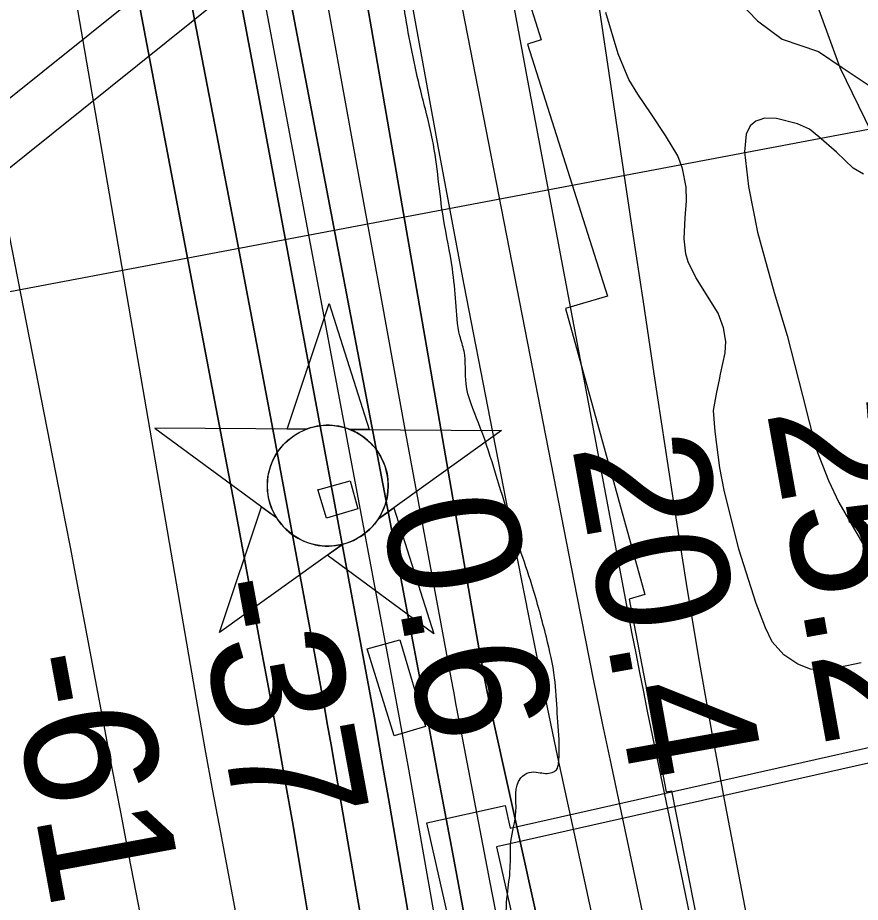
# Model space of a CAD drawing. Extents: x 3392644 to 3430565, y 576657 to 602123.
# Drawn here: x 3414442.4 to 3414868.2, y 583511.2 to 583958.2 of the extents above; entities that cross this region are included whole.
import ezdxf

# ---------------------------------------------------------------- set-up
doc = ezdxf.new("R2010")
doc.units = 0
for name, color, linetype in [('V-CHAN-DOCK', 7, 'Continuous'), ('V-CHAN-NAID', 7, 'Continuous'), ('V-RIVR-EDGE', 7, 'Continuous'), ('V-RIVR-RANG', 7, 'Continuous'), ('V-RRAP-RVMT', 7, 'Continuous'), ('V-SITE-VEGE', 7, 'Continuous'), ('V-TOPO-DPTH', 7, 'Continuous'), ('V-TOPO-MAJR', 7, 'Continuous'), ('V-TOPO-MINR', 7, 'Continuous'), ('V-TOPO-WATR', 7, 'Continuous'), ('V-UTIL-LINE', 7, 'Continuous')]:
    doc.layers.add(name, color=color, linetype=linetype)

msp = doc.modelspace()

# ---------------------------------------------------------------- linework, layer by layer
at = {"layer": 'V-CHAN-DOCK'}
for points in [[(3414594.01, 583719.67), (3414610.47, 583724.2), (3414614.35, 583710.08), (3414598.43, 583705.26), (3414594.05, 583719.73)], [(3414619, 583639.27), (3414635.46, 583643.81), (3414648.5, 583600.07), (3414632.57, 583595.24), (3414619, 583639.27)], [(3415026.55, 583616.24), (3414684.29, 583539.21), (3414712.85, 583413.12), (3414681.71, 583407.75), (3414649.2, 583551.25), (3414688.7, 583560.14), (3414691.28, 583548.65), (3415024.86, 583623.73), (3415026.55, 583616.24)]]:
    msp.add_lwpolyline(points, dxfattribs=at)
at = {"layer": 'V-CHAN-NAID'}
for points in [[(3414588.21, 583750.24), (3414578.63, 583750.31), (3414599.75, 583813.8), (3414619.98, 583750.02), (3414610.39, 583750.09), (3414608.81, 583750.67), (3414606.72, 583751.29), (3414604.68, 583751.74), (3414602.64, 583752.04), (3414601.48, 583752.16), (3414599.94, 583752.24), (3414598.22, 583752.24), (3414596.85, 583752.17), (3414594.94, 583751.97), (3414593.58, 583751.75), (3414591.79, 583751.36), (3414590.26, 583750.94), (3414589.23, 583750.61)], [(3414588.21, 583750.24), (3414511.72, 583750.79), (3414573.29, 583705.39), (3414572.18, 583707.3), (3414571.37, 583708.92), (3414570.54, 583710.89), (3414569.85, 583712.95), (3414569.48, 583714.27), (3414569.12, 583715.9), (3414568.88, 583717.34), (3414568.69, 583718.94), (3414568.58, 583720.67), (3414568.57, 583722.26), (3414568.67, 583724.33), (3414568.86, 583725.95), (3414569.25, 583728.15), (3414569.73, 583730.07), (3414570.33, 583731.96), (3414570.99, 583733.64), (3414571.71, 583735.23), (3414572.53, 583736.76), (3414573.59, 583738.5), (3414574.62, 583739.97), (3414575.62, 583741.24), (3414576.62, 583742.38), (3414577.93, 583743.72), (3414578.98, 583744.69), (3414580.7, 583746.08), (3414581.91, 583746.95), (3414583.6, 583748.02), (3414585.33, 583748.97), (3414586.77, 583749.65)], [(3414610.39, 583750.09), (3414686.88, 583749.54), (3414624.68, 583705.02), (3414625.59, 583706.51), (3414626.57, 583708.36), (3414627.28, 583709.94), (3414628.02, 583711.9), (3414628.57, 583713.68), (3414628.97, 583715.32), (3414629.33, 583717.33), (3414629.51, 583718.91), (3414629.64, 583721.11), (3414629.61, 583723.17), (3414629.42, 583725.39), (3414629.15, 583727.15), (3414628.66, 583729.38), (3414628.02, 583731.52), (3414627.27, 583733.51), (3414626.62, 583734.95), (3414625.62, 583736.86), (3414624.56, 583738.59), (3414623.34, 583740.29), (3414622.08, 583741.83), (3414620.81, 583743.19), (3414619.18, 583744.73), (3414617.43, 583746.14), (3414615.75, 583747.31), (3414613.86, 583748.45), (3414612.39, 583749.21)], [(3414606.65, 583692.12), (3414544.45, 583647.59), (3414565.57, 583711.08), (3414573.29, 583705.39), (3414573.92, 583704.42), (3414575.31, 583702.56), (3414576.52, 583701.15), (3414577.99, 583699.65), (3414579.38, 583698.39), (3414580.83, 583697.24), (3414582.23, 583696.25), (3414583.91, 583695.22), (3414585.62, 583694.3), (3414587.42, 583693.49), (3414588.86, 583692.94), (3414590.49, 583692.41), (3414592.71, 583691.84), (3414594.25, 583691.56), (3414596.27, 583691.3), (3414597.81, 583691.2), (3414599.67, 583691.17), (3414601.36, 583691.25), (3414603.07, 583691.43), (3414604.97, 583691.74)], [(3414624.68, 583705.02), (3414632.48, 583710.6), (3414652.7, 583646.83), (3414598.85, 583686.54), (3414606.65, 583692.12), (3414608.31, 583692.59), (3414609.93, 583693.15), (3414612.08, 583694.07), (3414613.82, 583694.95), (3414615.69, 583696.06), (3414617.43, 583697.28), (3414618.98, 583698.52), (3414620.26, 583699.69), (3414621.65, 583701.11), (3414622.85, 583702.51), (3414623.97, 583703.98)]]:
    msp.add_lwpolyline(points, close=True, dxfattribs=at)
msp.add_circle((3414599.1, 583721.71), 30.54, dxfattribs=at)
at = {"layer": 'V-RIVR-EDGE'}
msp.add_spline([(3415011.94, 582110.63), (3415011.25, 582113.67), (3415005.32, 582138.35), (3414994.86, 582182.43), (3414988.58, 582209.22), (3414983.35, 582231.44), (3414985.12, 582233.19), (3414986.19, 582238.83), (3414984.79, 582244.82), (3414980.24, 582254.7), (3414972.18, 582274.8), (3414966.59, 582294.55), (3414960.3, 582316.41), (3414955.45, 582346.73), (3414949.18, 582375.99), (3414950.95, 582383.04), (3414951.67, 582387.62), (3414950.97, 582391.14), (3414945.72, 582402.78), (3414945.03, 582408.42), (3414945.04, 582414.41), (3414949.28, 582417.22), (3414948.23, 582420.4), (3414946.12, 582423.22), (3414938.73, 582427.47), (3414936.98, 582430.64), (3414936.99, 582436.28), (3414937.02, 582447.2), (3414934.93, 582458.84), (3414931.08, 582468.71), (3414926.53, 582481.41), (3414920.24, 582500.45), (3414911.86, 582534.3), (3414906.27, 582553.7), (3414906.29, 582561.1), (3414906.31, 582567.09), (3414904.56, 582573.79), (3414896.86, 582596.71), (3414892.32, 582609.76), (3414889.88, 582622.45), (3414889.9, 582631.96), (3414892.05, 582644.64), (3414893.48, 582651.69), (3414893.49, 582658.74), (3414890.71, 582672.84), (3414886.53, 582692.93), (3414881.65, 582714.09), (3414881.66, 582717.61), (3414884.84, 582721.48), (3414885.2, 582726.06), (3414885.22, 582732.05), (3414882.41, 582736.64), (3414880.3, 582739.11), (3414878.91, 582744.4), (3414878.21, 582748.98), (3414879.99, 582755.32), (3414880.36, 582760.61), (3414876.9, 582787.39), (3414871.33, 582816.66), (3414863.33, 582856.85), (3414857.77, 582888.93), (3414846.96, 582935.11), (3414837.21, 582980.59), (3414823.94, 583029.25), (3414814.51, 583063.81), (3414804.71, 583090.26), (3414795.23, 583106.5), (3414789.62, 583117.08), (3414785.77, 583126.96), (3414784.03, 583135.42), (3414784.04, 583138.94), (3414782.28, 583140.71), (3414777, 583143.89), (3414774.54, 583148.13), (3414773.5, 583152.36), (3414769.65, 583164.7), (3414764.41, 583183.74), (3414756.71, 583203.14), (3414753.91, 583212.31), (3414751.14, 583230.29), (3414750.49, 583254.25), (3414752.66, 583274.68), (3414756.22, 583291.24), (3414759.05, 583296.52), (3414762.6, 583304.61), (3414762.97, 583313.77), (3414763, 583322.93), (3414759.15, 583333.51), (3414751.07, 583343.75), (3414748.26, 583350.1), (3414748.27, 583353.27), (3414745.82, 583358.57), (3414741.95, 583363.86), (3414741.61, 583366.33), (3414743.04, 583373.73), (3414742.35, 583381.83), (3414734.29, 583399.47), (3414725.87, 583414.29), (3414718.49, 583423.12), (3414711.1, 583426.66), (3414699.48, 583428.1), (3414691.38, 583433.4), (3414685.06, 583440.12), (3414679.79, 583448.94), (3414677.37, 583465.15), (3414677.39, 583475.02), (3414685.18, 583487.33), (3414688.37, 583497.9), (3414689.82, 583515.16), (3414691.27, 583528.19), (3414691.65, 583541.94), (3414694.16, 583557.08), (3414696.67, 583573.99), (3414700.9, 583576.8), (3414705.48, 583576.79), (3414712.53, 583576.77), (3414714.65, 583578.17), (3414715.71, 583581.69), (3414716.08, 583589.09), (3414715.07, 583606.71), (3414713.7, 583624.69), (3414709.53, 583645.14), (3414702.19, 583671.58), (3414689.95, 583708.26), (3414675.26, 583753.4), (3414668.97, 583773.15), (3414667.95, 583789.71), (3414665.86, 583797.47), (3414663.78, 583814.39), (3414662.06, 583831.31), (3414657.55, 583856.69), (3414652.01, 583896.52), (3414646.08, 583921.2), (3414638.07, 583960.69), (3414633.91, 583989.95), (3414631.51, 584016.73), (3414630.52, 584040.7), (3414627.38, 584055.51), (3414624.59, 584068.2), (3414615.13, 584089.36), (3414609.17, 584100.65), (3414604.63, 584118.64), (3414602.91, 584134.15), (3414602.94, 584148.24), (3414607.92, 584164.09), (3414607.59, 584174.66), (3414606.56, 584186.29), (3414603.08, 584202.15), (3414597.84, 584221.9), (3414587.01, 584259.28), (3414577.21, 584284.67), (3414563.19, 584316.07), (3414556.89, 584333.7), (3414552.7, 584347.81), (3414552.72, 584358.38), (3414554.86, 584366.48), (3414565.48, 584386.54), (3414574.33, 584406.25), (3414577.89, 584417.16), (3414577.2, 584425.27), (3414574.75, 584433.03), (3414570.55, 584441.85), (3414564.57, 584448.21), (3414550.49, 584454.23), (3414538.53, 584460.25), (3414527.27, 584467.33), (3414521.29, 584472.28), (3414516.02, 584479.69)], degree=3, dxfattribs=at)
at = {"layer": 'V-RIVR-RANG'}
msp.add_line((3414975.17, 583921.23), (3414130.16, 583761.37), dxfattribs=at)
at = {"layer": 'V-RRAP-RVMT'}
for p, q in [((3414672.94, 584053.77), (3414706.96, 583946.96)), ((3414706.96, 583946.96), (3414700.01, 583944.77)), ((3414700.01, 583944.77), (3414740.42, 583817.43)), ((3414740.42, 583817.43), (3414719.24, 583811.2)), ((3414719.24, 583811.2), (3414759.26, 583666.7)), ((3414759.26, 583666.7), (3414751.36, 583664.35)), ((3414751.36, 583664.35), (3414770, 583567.03)), ((3414770, 583567.03), (3414772.78, 583567.53)), ((3414772.78, 583567.53), (3414799.84, 583430.78))]:
    msp.add_line(p, q, dxfattribs=at)
at = {"layer": 'V-SITE-VEGE'}
for points in [[(3414806.93, 583966.15), (3414816.21, 583956.57), (3414828.64, 583947.42), (3414847.09, 583941.16), (3414858.96, 583933.1), (3414877.29, 583920.98)], [(3414868.67, 583632.27), (3414857.28, 583629.76), (3414850.31, 583628.54), (3414843.08, 583628.98), (3414836.58, 583631.46), (3414829.54, 583636.3), (3414823.71, 583642.88), (3414820.24, 583649.89), (3414815.6, 583662.12), (3414806.88, 583689.58), (3414799.38, 583719.47), (3414797.17, 583730.76), (3414794.81, 583749.1), (3414794.05, 583759.77), (3414795.61, 583768.93), (3414797.11, 583775.16), (3414797.56, 583777.99), (3414799.94, 583788.89), (3414800.25, 583794.56), (3414799.02, 583801.43), (3414796.44, 583808.92), (3414785.07, 583826.95), (3414781.23, 583834.76), (3414779.94, 583838.89), (3414779.12, 583846.44), (3414779.64, 583857.09), (3414780.4, 583865.58), (3414780.25, 583872.62), (3414778.39, 583881.95), (3414775.98, 583888.36), (3414769.74, 583898.66), (3414762.53, 583909.57), (3414755.69, 583919.49), (3414751.15, 583926.92), (3414745.85, 583940.03), (3414739.63, 583960.8)], [(3414869.77, 583879.08), (3414864.55, 583882.13), (3414856.11, 583890.22), (3414847.28, 583898.03), (3414842.46, 583901.85), (3414836.46, 583904.52), (3414825.85, 583907.28), (3414819.79, 583907.41), (3414817.43, 583906.67), (3414815.46, 583905.93), (3414812.58, 583903.54), (3414810.53, 583899.28), (3414809.67, 583890.5), (3414811.74, 583872.85), (3414816.25, 583849.78), (3414824.72, 583819.38), (3414831.31, 583797.63), (3414838.9, 583767.26), (3414845.69, 583740.71), (3414852.19, 583724.34), (3414857.34, 583713.19), (3414876.23, 583680.72)]]:
    msp.add_lwpolyline(points, dxfattribs=at)
at = {"layer": 'V-TOPO-DPTH'}
for points in [[(3414806.55, 583275.74), (3414786.23, 583373.26), (3414742.42, 583580.41), (3414737.96, 583601.75), (3414733.57, 583623.1), (3414729.29, 583644.47), (3414725.07, 583665.85), (3414648.78, 584057.38), (3414641.67, 584094.34), (3414634.68, 584131.32), (3414627.86, 584168.33), (3414621.16, 584205.37), (3414610.39, 584265.73), (3414609.18, 584272.61), (3414607.99, 584279.48), (3414606.84, 584286.37), (3414605.7, 584293.26), (3414594.38, 584362.84), (3414587.64, 584404.52), (3414580.94, 584446.22), (3414574.31, 584487.92), (3414567.73, 584529.63), (3414500.43, 584958.63)], [(3414862.53, 582788.44), (3414749.03, 583303.04), (3414737.61, 583354.78), (3414726.19, 583406.51), (3414714.76, 583458.23), (3414703.33, 583509.96), (3414683.02, 583601.83), (3414681.76, 583607.63), (3414680.53, 583613.43), (3414679.34, 583619.24), (3414678.19, 583625.06), (3414677.07, 583630.89), (3414675.98, 583636.72), (3414674.92, 583642.56), (3414673.89, 583648.4), (3414575.27, 584218), (3414570.45, 584245.92), (3414565.63, 584273.84), (3414560.82, 584301.76), (3414556.02, 584329.69), (3414449.85, 584947.96)], [(3414449.85, 584947.96), (3414556.02, 584329.69), (3414560.82, 584301.76), (3414565.63, 584273.84), (3414570.45, 584245.92), (3414575.27, 584218), (3414673.89, 583648.4), (3414674.92, 583642.56), (3414675.98, 583636.72), (3414677.07, 583630.89), (3414678.19, 583625.06), (3414679.34, 583619.24), (3414680.53, 583613.43), (3414681.76, 583607.63), (3414683.02, 583601.83), (3414703.33, 583509.96), (3414714.76, 583458.23), (3414726.19, 583406.51), (3414737.61, 583354.78), (3414749.03, 583303.04), (3414862.53, 582788.44)], [(3414406.42, 584941.91), (3414522.36, 584270.42), (3414522.43, 584270.03), (3414522.49, 584269.65), (3414522.89, 584267.36), (3414523.1, 584266.25), (3414523.28, 584265.32), (3414635.45, 583677.6), (3414642.03, 583643), (3414648.57, 583608.4), (3414655.07, 583573.79), (3414661.54, 583539.17), (3414686.49, 583405.14), (3414705.42, 583303.5), (3414724.35, 583201.87), (3414743.31, 583100.24), (3414762.28, 582998.61), (3414798.86, 582802.66), (3414801.56, 582787.11), (3414803.98, 582771.52), (3414806, 582755.88), (3414807.76, 582740.19), (3414939.76, 582110.36)], [(3414406.42, 584941.91), (3414522.36, 584270.42), (3414522.43, 584270.03), (3414522.49, 584269.65), (3414522.89, 584267.36), (3414523.1, 584266.25), (3414523.28, 584265.32), (3414635.45, 583677.6), (3414642.03, 583643), (3414648.57, 583608.4), (3414655.07, 583573.79), (3414661.54, 583539.17), (3414686.49, 583405.14), (3414705.42, 583303.5), (3414724.35, 583201.87), (3414743.31, 583100.24), (3414762.28, 582998.61), (3414798.86, 582802.66), (3414801.56, 582787.11), (3414803.98, 582771.52), (3414806, 582755.88), (3414807.76, 582740.19), (3414939.76, 582110.36)], [(3414654.81, 583265.51), (3414641.72, 583349.44), (3414627.89, 583433.26), (3414602.52, 583580.75), (3414600.78, 583590.73), (3414599.01, 583600.71), (3414597.21, 583610.69), (3414595.38, 583620.66), (3414580.55, 583700.43), (3414571.24, 583750.27), (3414561.86, 583800.1), (3414552.38, 583849.91), (3414542.84, 583899.71), (3414482.61, 584212.37), (3414477.86, 584236.94), (3414473.08, 584261.5), (3414468.26, 584286.05), (3414343.17, 584904.32)], [(3414343.17, 584904.32), (3414468.26, 584286.05), (3414473.08, 584261.5), (3414477.86, 584236.94), (3414482.61, 584212.37), (3414542.84, 583899.71), (3414552.38, 583849.91), (3414561.86, 583800.1), (3414571.24, 583750.27), (3414580.55, 583700.43), (3414595.38, 583620.66), (3414597.21, 583610.69), (3414599.01, 583600.71), (3414600.78, 583590.73), (3414602.52, 583580.75), (3414627.89, 583433.26), (3414641.72, 583349.44), (3414654.81, 583265.51)], [(3414692.43, 582775.2), (3414596.3, 583456.6), (3414592.88, 583479.97), (3414589.31, 583503.31), (3414585.51, 583526.62), (3414581.55, 583549.91), (3414577.44, 583573.16), (3414573.28, 583596.41), (3414569.05, 583619.65), (3414564.78, 583642.88), (3414562.58, 583654.68), (3414557.16, 583683.8), (3414551.71, 583712.92), (3414546.22, 583742.03), (3414540.7, 583771.13), (3414452.73, 584233.83), (3414450.38, 584245.99), (3414447.96, 584258.15), (3414445.47, 584270.28), (3414442.91, 584282.41), (3414422.82, 584376.09), (3414409.7, 584434.93), (3414395.92, 584493.61), (3414365.78, 584610.34)], [(3414692.43, 582775.2), (3414596.3, 583456.6), (3414592.88, 583479.97), (3414589.31, 583503.31), (3414585.51, 583526.62), (3414581.55, 583549.91), (3414577.44, 583573.16), (3414573.28, 583596.41), (3414569.05, 583619.65), (3414564.78, 583642.88), (3414562.58, 583654.68), (3414557.16, 583683.8), (3414551.71, 583712.92), (3414546.22, 583742.03), (3414540.7, 583771.13), (3414452.73, 584233.83), (3414450.38, 584245.99), (3414447.96, 584258.15), (3414445.47, 584270.28), (3414442.91, 584282.41), (3414422.82, 584376.09), (3414409.7, 584434.93), (3414395.92, 584493.61), (3414365.78, 584610.34)], [(3414737.26, 582936.7), (3414630.27, 583560.78), (3414626.48, 583582.58), (3414622.63, 583604.37), (3414618.68, 583626.15), (3414614.67, 583647.91), (3414563.53, 583921.8), (3414552.79, 583979), (3414541.98, 584036.19), (3414531.05, 584093.37), (3414520.06, 584150.52), (3414502.69, 584240.35), (3414500.34, 584252.59), (3414498, 584264.83), (3414495.7, 584277.07), (3414493.41, 584289.32), (3414452.41, 584510.32), (3414437.62, 584590.32)], [(3414437.62, 584590.32), (3414452.41, 584510.32), (3414493.41, 584289.32), (3414495.7, 584277.07), (3414498, 584264.83), (3414500.34, 584252.59), (3414502.69, 584240.35), (3414520.06, 584150.52), (3414531.05, 584093.37), (3414541.98, 584036.19), (3414552.79, 583979), (3414563.53, 583921.8), (3414614.67, 583647.91), (3414618.68, 583626.15), (3414622.63, 583604.37), (3414626.48, 583582.58), (3414630.27, 583560.78), (3414737.26, 582936.7)]]:
    msp.add_lwpolyline(points, dxfattribs=at)
at = {"layer": 'V-TOPO-MAJR'}
for points in [[(3414228.99, 584962.69), (3414420.23, 584258.55), (3414421.27, 584254.58), (3414422.24, 584250.6), (3414423.16, 584246.6), (3414424.01, 584242.59), (3414424.83, 584238.58), (3414425.59, 584234.55), (3414426.32, 584230.51), (3414529.51, 583631.28), (3414533.22, 583610.03), (3414536.99, 583588.79), (3414540.86, 583567.58), (3414544.79, 583546.37), (3414621.4, 583138.12)], [(3414945.26, 583783.14), (3414898.3, 583856.6), (3414876.87, 583894.2), (3414858.09, 583932.92), (3414843.29, 583973.34), (3414831.16, 584014.88), (3414776.51, 584244.45), (3414770.13, 584272.36), (3414764.06, 584300.34), (3414758.48, 584328.42), (3414753.22, 584356.57), (3414662.13, 584868.61)]]:
    msp.add_lwpolyline(points, dxfattribs=at)
at = {"layer": 'V-TOPO-MINR'}
for points in [[(3414744.03, 582986.79), (3414644.92, 583550.45), (3414639.96, 583578.37), (3414634.94, 583606.28), (3414629.81, 583634.18), (3414624.62, 583662.06), (3414543.05, 584095.96), (3414537.68, 584124.4), (3414532.28, 584152.82), (3414526.83, 584181.24), (3414521.34, 584209.65), (3414512.7, 584254.26), (3414511.53, 584260.36), (3414510.37, 584266.47), (3414509.23, 584272.59), (3414508.1, 584278.7), (3414492.79, 584362.71), (3414484.05, 584410.84), (3414475.37, 584458.98), (3414466.78, 584507.14), (3414458.24, 584555.3), (3414387.57, 584955.81)], [(3414806.55, 583275.74), (3414786.23, 583373.26), (3414742.42, 583580.41), (3414737.96, 583601.75), (3414733.57, 583623.1), (3414729.29, 583644.47), (3414725.07, 583665.85), (3414648.78, 584057.38), (3414641.67, 584094.34), (3414634.68, 584131.32), (3414627.86, 584168.33), (3414621.16, 584205.37), (3414610.39, 584265.73), (3414609.18, 584272.61), (3414607.99, 584279.48), (3414606.84, 584286.37), (3414605.7, 584293.26), (3414594.38, 584362.84), (3414587.64, 584404.52), (3414580.94, 584446.22), (3414574.31, 584487.92), (3414567.73, 584529.63), (3414500.43, 584958.63)], [(3414939.76, 582110.36), (3414807.76, 582740.19), (3414806, 582755.88), (3414803.98, 582771.52), (3414801.56, 582787.11), (3414798.86, 582802.66), (3414762.28, 582998.61), (3414743.31, 583100.24), (3414724.35, 583201.87), (3414705.42, 583303.5), (3414686.49, 583405.14), (3414661.54, 583539.17), (3414655.07, 583573.79), (3414648.57, 583608.4), (3414642.03, 583643), (3414635.45, 583677.6), (3414523.28, 584265.32), (3414523.1, 584266.25), (3414522.89, 584267.36), (3414522.49, 584269.65), (3414522.43, 584270.03), (3414522.36, 584270.42), (3414406.42, 584941.91)], [(3414654.81, 583265.51), (3414641.72, 583349.44), (3414627.89, 583433.26), (3414602.52, 583580.75), (3414600.78, 583590.73), (3414599.01, 583600.71), (3414597.21, 583610.69), (3414595.38, 583620.66), (3414580.55, 583700.43), (3414571.24, 583750.27), (3414561.86, 583800.1), (3414552.38, 583849.91), (3414542.84, 583899.71), (3414482.61, 584212.37), (3414477.86, 584236.94), (3414473.08, 584261.5), (3414468.26, 584286.05), (3414343.17, 584904.32)], [(3414921.28, 582819.45), (3414822.23, 583308.63), (3414811.43, 583361.77), (3414800.58, 583414.9), (3414789.66, 583468.01), (3414778.69, 583521.11), (3414760.72, 583607.77), (3414758.72, 583617.54), (3414756.75, 583627.32), (3414754.84, 583637.11), (3414752.97, 583646.91), (3414700.26, 583926.43), (3414689.25, 583985.83), (3414678.47, 584045.27), (3414668.05, 584104.77), (3414657.87, 584164.31), (3414651.73, 584200.83), (3414644.87, 584242.16), (3414638.11, 584283.5), (3414631.51, 584324.87), (3414625.01, 584366.26), (3414610.59, 584459.15), (3414596.85, 584546.97), (3414582.96, 584634.77)], [(3414826.48, 582811.5), (3414716.85, 583342.22), (3414707.71, 583386.91), (3414698.7, 583431.64), (3414689.88, 583476.4), (3414681.18, 583521.18), (3414666.63, 583596.94), (3414665.31, 583603.86), (3414664, 583610.79), (3414662.7, 583617.73), (3414661.41, 583624.66), (3414638.61, 583748.3), (3414625.98, 583817.07), (3414613.42, 583885.85), (3414600.96, 583954.65), (3414588.57, 584023.46), (3414558, 584193.92), (3414551.15, 584232.46), (3414544.36, 584271.01), (3414537.69, 584309.58), (3414531.09, 584348.16), (3414513.75, 584450.46), (3414498.38, 584540.17), (3414482.79, 584629.85)], [(3414552.01, 583233.37), (3414542.93, 583291.18), (3414533.37, 583348.91), (3414523.09, 583406.52), (3414512.33, 583464.04), (3414498.72, 583534.36), (3414494.43, 583556.67), (3414490.16, 583578.98), (3414485.94, 583601.3), (3414481.75, 583623.62), (3414477.54, 583645.95), (3414473.3, 583668.26), (3414469.01, 583690.57), (3414464.67, 583712.87), (3414367.13, 584211.03), (3414363.57, 584228.73), (3414359.89, 584246.39), (3414356.04, 584264.03), (3414352.06, 584281.63), (3414325.94, 584394.56), (3414308.94, 584468.64), (3414292.09, 584542.76), (3414275.48, 584616.93)], [(3414365.78, 584610.34), (3414395.92, 584493.61), (3414409.7, 584434.93), (3414422.82, 584376.09), (3414442.91, 584282.41), (3414445.47, 584270.28), (3414447.96, 584258.15), (3414450.38, 584245.99), (3414452.73, 584233.83), (3414540.7, 583771.13), (3414546.22, 583742.03), (3414551.71, 583712.92), (3414557.16, 583683.8), (3414562.58, 583654.68), (3414564.78, 583642.88), (3414569.05, 583619.65), (3414573.28, 583596.41), (3414577.44, 583573.16), (3414581.55, 583549.91), (3414585.51, 583526.62), (3414589.31, 583503.31), (3414592.88, 583479.97), (3414596.3, 583456.6), (3414692.43, 582775.2)], [(3414737.26, 582936.7), (3414630.27, 583560.78), (3414626.48, 583582.58), (3414622.63, 583604.37), (3414618.68, 583626.15), (3414614.67, 583647.91), (3414563.53, 583921.8), (3414552.79, 583979), (3414541.98, 584036.19), (3414531.05, 584093.37), (3414520.06, 584150.52), (3414502.69, 584240.35), (3414500.34, 584252.59), (3414498, 584264.83), (3414495.7, 584277.07), (3414493.41, 584289.32), (3414452.41, 584510.32), (3414437.62, 584590.32)], [(3414835.78, 583029.72), (3414722.68, 583550.52), (3414715.41, 583584.49), (3414708.28, 583618.49), (3414701.36, 583652.54), (3414694.59, 583686.61), (3414681.23, 583754.88), (3414668.08, 583823.15), (3414655.19, 583891.46), (3414642.69, 583959.85), (3414630.45, 584028.29), (3414592.9, 584241.88), (3414589.86, 584259.27), (3414586.85, 584276.67), (3414583.89, 584294.07), (3414580.96, 584311.48), (3414535.86, 584581.12)], [(3414858.42, 583263.27), (3414846.05, 583324.77), (3414833.81, 583386.3), (3414821.78, 583447.87), (3414809.87, 583509.47), (3414800.12, 583560.41), (3414793.4, 583596.59), (3414786.95, 583632.82), (3414780.91, 583669.11), (3414775.13, 583705.45), (3414769.59, 583741.83), (3414764.06, 583778.22), (3414758.58, 583814.61), (3414753.13, 583851), (3414697.4, 584224.41), (3414692.47, 584257.25), (3414687.5, 584290.08), (3414682.46, 584322.89), (3414677.38, 584355.7), (3414657.46, 584483.51), (3414643.44, 584572.83)]]:
    msp.add_lwpolyline(points, dxfattribs=at)
at = {"layer": 'V-TOPO-WATR'}
msp.add_lwpolyline([(3414862.53, 582788.44), (3414749.03, 583303.04), (3414737.61, 583354.78), (3414726.19, 583406.51), (3414714.76, 583458.23), (3414703.33, 583509.96), (3414683.02, 583601.83), (3414681.76, 583607.63), (3414680.53, 583613.43), (3414679.34, 583619.24), (3414678.19, 583625.06), (3414677.07, 583630.89), (3414675.98, 583636.72), (3414674.92, 583642.56), (3414673.89, 583648.4), (3414575.27, 584218), (3414570.45, 584245.92), (3414565.63, 584273.84), (3414560.82, 584301.76), (3414556.02, 584329.69), (3414449.85, 584947.96)], dxfattribs=at)
at = {"layer": 'V-UTIL-LINE'}
for p, q in [((3412297.94, 582200.06), (3415100.62, 584449.07)), ((3412328.89, 582189.74), (3415131.57, 584438.76))]:
    msp.add_line(p, q, dxfattribs=at)

# ---------------------------------------------------------------- texts
at = {"layer": 'V-RIVR-RANG'}
for s, rotation, p in [('25.2', 280.1883, (3414820.7, 583759.71)), ('20.4', 280.1883, (3414722.32, 583741.78)), ('0.6', 280.4704, (3414625.7, 583711.14)), ('-37', 280.4704, (3414531.2, 583672.2)), ('-61', 280.4704, (3414436.51, 583634.29))]:
    msp.add_text(s, height=67, rotation=rotation, dxfattribs=at).set_placement(p)

doc.saveas('drawing.dxf')
